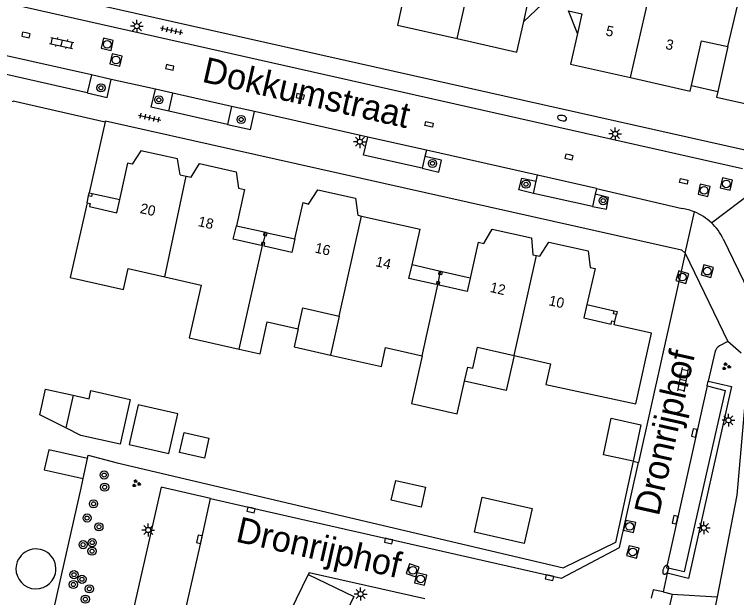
# Model space of a CAD drawing. Extents: x 128999 to 131010, y 395498 to 399007.
# Drawn here: x 129044.9 to 129115.6, y 398580.3 to 398637.3 of the extents above; entities that cross this region are included whole.
import ezdxf

# ---------------------------------------------------------------- set-up
doc = ezdxf.new("R2010")
doc.units = 0
for name, color, linetype in [('gg-afsc-erfafscheiding', 7, 'Continuous'), ('gg-afsc-hekwerk', 7, 'Continuous'), ('gg-afsc-muur', 7, 'Continuous'), ('gg-anno-huisnummerreeks BGT', 7, 'Continuous'), ('gg-anno-openbare ruimte label', 7, 'Continuous'), ('gg-bbg-bijgebouw', 7, 'Continuous'), ('gg-bbg-gedigitaliseerde bebouwing', 7, 'Continuous'), ('gg-bbg-gedigitaliseerde bijgebouw', 7, 'Continuous'), ('gg-bbg-hoofdgebouw', 7, 'Continuous'), ('gg-bbg-luifel en loopbrug', 7, 'Continuous'), ('gg-bbg-onder overbouw', 7, 'Continuous'), ('gg-bbg-pand overbouw', 7, 'Continuous'), ('gg-bbg-pilaar onder overbouw', 7, 'Continuous'), ('gg-bbg-pilaar pand', 7, 'Continuous'), ('gg-bbg-tussenscheiding', 7, 'Continuous'), ('gg-bbg-tussenscheiding niveau 01', 7, 'Continuous'), ('gg-knt-bovenkant onderkant talud', 7, 'Continuous'), ('gg-knt-verharding', 7, 'Continuous'), ('gg-knt-verharding nz', 7, 'Continuous'), ('gt-grn-groengrens', 7, 'Continuous'), ('gt-grn-vlakafsluiter', 7, 'Continuous'), ('gt-grn-weggrens', 7, 'Continuous'), ('gt-symb-boom', 7, 'Continuous'), ('gt-symb-brandkraan', 7, 'Continuous'), ('gt-symb-groenvak', 7, 'Continuous'), ('gt-symb-klinker verharding', 7, 'Continuous'), ('gt-symb-kolk', 7, 'Continuous'), ('gt-symb-kolk center center', 7, 'Continuous'), ('gt-symb-lichtmast', 7, 'Continuous'), ('gt-symb-rioolschacht', 7, 'Continuous'), ('gt-symb-tegel verharding', 7, 'Continuous')]:
    doc.layers.add(name, color=color, linetype=linetype)

# ---------------------------------------------------------------- blocks, each defined once
blk = doc.blocks.new('gt0-KL1')
at = {"layer": 'gt-symb-klinker verharding'}
for p, q in [((-1.15, 0.3), (1.15, 0.3)), ((-1, -0.3), (-1, 0.3)), ((-0.5, 0.3), (-0.5, 0.45)), ((0, -0.3), (0, 0.3)), ((0.5, 0.3), (0.5, 0.45)), ((1, -0.3), (1, 0.3)), ((-1.15, -0.3), (1.15, -0.3)), ((-0.5, -0.45), (-0.5, -0.3)), ((0.5, -0.45), (0.5, -0.3))]:
    blk.add_line(p, q, dxfattribs=at)
blk = doc.blocks.new('gt0-RS')
at = {"layer": 'gt-symb-rioolschacht'}
blk.add_lwpolyline([(-0.5, -0.5), (0.5, -0.5), (0.5, 0.5), (-0.5, 0.5)], close=True, dxfattribs=at)
blk.add_circle((0, 0), 0.375, dxfattribs=at)
blk = doc.blocks.new('gt0-KOLK')
at = {"layer": 'gt-symb-kolk'}
blk.add_lwpolyline([(0, 0), (0.375, 0), (0.375, 0.4), (-0.375, 0.4), (-0.375, 0), (0, 0)], dxfattribs=at)
blk = doc.blocks.new('gt0-TEG1')
at = {"layer": 'gt-symb-tegel verharding'}
for p, q in [((-1.125, 0), (1.125, 0)), ((-0.9, -0.25), (-0.9, 0.25)), ((-0.45, -0.25), (-0.45, 0.25)), ((0, -0.25), (0, 0.25)), ((0.45, -0.25), (0.45, 0.25)), ((0.9, -0.25), (0.9, 0.25))]:
    blk.add_line(p, q, dxfattribs=at)
blk = doc.blocks.new('gt0-LMAST')
at = {"layer": 'gt-symb-lichtmast'}
for p, q in [((-0.182, 0.173), (-0.447, 0.438)), ((-0.005, 0.246), (-0.005, 0.621)), ((0.172, 0.173), (0.437, 0.438)), ((-0.255, -0.004), (-0.63, -0.004)), ((-0.182, -0.181), (-0.447, -0.446)), ((-0.005, -0.254), (-0.005, -0.629)), ((0.437, -0.446), (0.172, -0.181)), ((0.245, -0.004), (0.62, -0.004))]:
    blk.add_line(p, q, dxfattribs=at)
blk.add_circle((-0.005, -0.004), 0.25, dxfattribs=at)
blk = doc.blocks.new('gt0-KOLKCC')
at = {"layer": 'gt-symb-kolk center center'}
blk.add_lwpolyline([(-0.375, 0.2), (0.375, 0.2), (0.375, -0.2), (-0.375, -0.2)], close=True, dxfattribs=at)
blk = doc.blocks.new('gt0-BOOM')
at = {"layer": 'gt-symb-boom'}
for radius in [0.4, 0.2]:
    blk.add_circle((0, 0), radius, dxfattribs=at)
blk = doc.blocks.new('gt0-BR')
at = {"layer": 'gt-symb-brandkraan'}
for centre, radius, start, end in [((-0.244, 0), 0.206, 107.56694, 252.43307), ((0.599, -2.664), 3, 106.89205, 107.56694), ((0, -0.691), 0.938, 73.10799, 106.89205), ((-0.599, -2.664), 3, 72.43309, 73.10799), ((0.244, 0), 0.206, 287.56695, 72.43309), ((0.599, 2.664), 3, 252.43307, 253.10797), ((0, 0.691), 0.938, 253.10797, 286.89206), ((-0.599, 2.664), 3, 286.89206, 287.56695)]:
    blk.add_arc(centre, radius, start, end, dxfattribs=at)
blk = doc.blocks.new('gt0-GRVAK')
at = {"layer": 'gt-symb-groenvak'}
for p, q in [((-0.11, 0.189), (-0.228, 0.24)), ((-0.182, 0.153), (0.088, 0.153)), ((-0.091, 0.211), (-0.156, 0.322)), ((-0.047, 0.214), (-0.047, 0.393)), ((-0.004, 0.211), (0.061, 0.322)), ((0.015, 0.189), (0.133, 0.24)), ((0.262, -0.052), (0.197, 0.059)), ((0.305, -0.049), (0.305, 0.13)), ((0.349, -0.052), (0.414, 0.059)), ((-0.245, -0.228), (-0.363, -0.177)), ((-0.318, -0.264), (-0.047, -0.264)), ((-0.226, -0.206), (-0.291, -0.095)), ((-0.183, -0.203), (-0.183, -0.024)), ((-0.139, -0.206), (-0.074, -0.095)), ((-0.12, -0.228), (-0.002, -0.177)), ((0.243, -0.074), (0.125, -0.023)), ((0.17, -0.11), (0.441, -0.11)), ((0.368, -0.074), (0.486, -0.023))]:
    blk.add_line(p, q, dxfattribs=at)

msp = doc.modelspace()

# ---------------------------------------------------------------- linework, layer by layer
at = {"layer": 'gg-afsc-erfafscheiding'}
msp.add_line((129054.954, 398593.47), (129098.648, 398583.201), dxfattribs=at)
msp.add_lwpolyline([(129105.454, 398593.631), (129103.751, 398585.68), (129098.648, 398583.201)], dxfattribs=at)
at = {"layer": 'gg-afsc-hekwerk'}
for points in [[(129052.032, 398593.881), (129052.1, 398594.206), (129054.954, 398593.47)], [(129046.663, 398569.901), (129051.426, 398590.981), (129051.623, 398591.923)]]:
    msp.add_lwpolyline(points, dxfattribs=at)
at = {"layer": 'gg-afsc-muur'}
for p, q in [((129053.774, 398626.824), (129052.21, 398619.88)), ((129109.286, 398580.634), (129108.013, 398575.155)), ((129108.41, 398580.834), (129109.286, 398580.634))]:
    msp.add_line(p, q, dxfattribs=at)
for points in [[(129044.735, 398628.778), (129044.757, 398628.873), (129053.774, 398626.824)], [(129108.41, 398580.834), (129107.435, 398581.057), (129107.225, 398580.222)]]:
    msp.add_lwpolyline(points, dxfattribs=at)
at = {"layer": 'gg-bbg-bijgebouw'}
msp.add_lwpolyline([(129105.454, 398593.631), (129102.551, 398594.256), (129103.322, 398597.845), (129106.223, 398597.2), (129105.454, 398593.631)], dxfattribs=at)
at = {"layer": 'gg-bbg-gedigitaliseerde bebouwing'}
for p, q in [((129073.123, 398608.62), (129076.694, 398607.816)), ((129076.694, 398607.816), (129075.839, 398604.011)), ((129066.888, 398604.597), (129068.936, 398604.13))]:
    msp.add_line(p, q, dxfattribs=at)
for points in [[(129063.171, 398610.856), (129061.999, 398605.711), (129066.888, 398604.597)], [(129075.839, 398604.011), (129080.815, 398602.893), (129081.231, 398604.746), (129084.804, 398603.944)], [(129084.804, 398603.944), (129083.751, 398599.261), (129088.237, 398598.252), (129088.961, 398601.471)], [(129088.961, 398601.471), (129089.268, 398602.837), (129089.756, 398602.727)]]:
    msp.add_lwpolyline(points, dxfattribs=at)
at = {"layer": 'gg-bbg-gedigitaliseerde bijgebouw'}
msp.add_line((129050.637, 398600.081), (129049.916, 398596.887), dxfattribs=at)
for points in [[(129049.916, 398596.887), (129047.371, 398598.168), (129047.94, 398600.69), (129050.637, 398600.081)], [(129061.049, 398594.483), (129061.489, 398596.434), (129063.928, 398595.883), (129063.488, 398593.932), (129061.049, 398594.483)], [(129081.779, 398589.802), (129082.22, 398591.753), (129085.146, 398591.093), (129084.706, 398589.142), (129081.779, 398589.802)]]:
    msp.add_lwpolyline(points, dxfattribs=at)
for start, end in [(347.21198, 167.21198), (167.21198, 347.21198)]:
    msp.add_arc((129046.992, 398583.089), 1.954, start, end, dxfattribs=at)
at = {"layer": 'gg-bbg-hoofdgebouw'}
for p, q in [((129114.73, 398634.181), (129113.744, 398629.787)), ((129055.192, 398619.213), (129056, 398622.77)), ((129061.1, 398621.638), (129061.705, 398621.504)), ((129067.41, 398620.21), (129066.612, 398616.658)), ((129072.343, 398615.374), (129073.14, 398618.92)), ((129078.857, 398617.613), (129084.6, 398616.34)), ((129083.812, 398612.824), (129084.6, 398616.34)), ((129090.3, 398615.06), (129089.509, 398611.532)), ((129101.73, 398612.49), (129100.93, 398608.941)), ((129059.599, 398611.66), (129063.171, 398610.856)), ((129072.663, 398606.573), (129073.123, 398608.62))]:
    msp.add_line(p, q, dxfattribs=at)
for points in [[(129083.058, 398639.28), (129082.38, 398636.29), (129088.233, 398634.97)], [(129094.762, 398636.639), (129095.2, 398638.59), (129096.511, 398638.293)], [(129099.131, 398637.698), (129100.44, 398637.4), (129100.001, 398635.449)], [(129088.233, 398634.97), (129094.09, 398633.65), (129094.762, 398636.639)], [(129100.001, 398635.449), (129099.33, 398632.47), (129105.19, 398631.145)], [(129111.174, 398630.368), (129112.17, 398634.76), (129114.73, 398634.181)], [(129105.19, 398631.145), (129111.05, 398629.82), (129111.174, 398630.368)], [(129113.744, 398629.787), (129113.621, 398629.24), (129119.64, 398627.89)], [(129061.1, 398621.638), (129060.867, 398623.198), (129057.269, 398624.003), (129056.399, 398622.678), (129056.263, 398622.71), (129056, 398622.77)], [(129061.705, 398621.504), (129062.18, 398621.399), (129062.998, 398622.741), (129066.607, 398621.945), (129066.822, 398620.349), (129067.41, 398620.21)], [(129073.14, 398618.92), (129073.684, 398618.772), (129074.607, 398620.184), (129078.288, 398619.354), (129078.509, 398617.69), (129078.857, 398617.613)], [(129051.992, 398618.915), (129050.344, 398611.593), (129055.569, 398610.417), (129056.029, 398612.463), (129059.599, 398611.66)], [(129090.3, 398615.06), (129090.847, 398614.915), (129091.671, 398616.333), (129095.514, 398615.475), (129095.654, 398613.83), (129096.001, 398613.753)], [(129096.001, 398613.753), (129096.338, 398613.679), (129097.223, 398615.05), (129101.046, 398614.19), (129101.268, 398612.575), (129101.73, 398612.49)], [(129068.936, 398604.13), (129069.638, 398607.253), (129072.663, 398606.573)], [(129105.72, 398599.225), (129107.267, 398606.147), (129103.598, 398606.974), (129103.668, 398607.286)], [(129089.756, 398602.727), (129090.217, 398604.776), (129093.799, 398603.97)], [(129093.799, 398603.97), (129097.379, 398603.165), (129096.918, 398601.117), (129105.72, 398599.225)]]:
    msp.add_lwpolyline(points, dxfattribs=at)
at = {"layer": 'gg-bbg-luifel en loopbrug'}
for p, q in [((129094.762, 398636.639), (129096.511, 398638.293)), ((129100.001, 398635.449), (129099.131, 398637.698)), ((129111.174, 398630.368), (129113.744, 398629.787)), ((129051.623, 398591.923), (129052.032, 398593.881))]:
    msp.add_line(p, q, dxfattribs=at)
for points in [[(129072.663, 398606.573), (129072.266, 398604.821), (129075.839, 398604.011)], [(129093.799, 398603.97), (129093.031, 398600.555), (129088.961, 398601.471)], [(129050.637, 398600.081), (129052.188, 398599.731), (129052.371, 398600.54), (129056.218, 398599.671), (129055.227, 398595.281), (129051.38, 398596.15), (129049.916, 398596.887)], [(129056.994, 398599.148), (129056.113, 398595.246), (129060.015, 398594.365), (129060.896, 398598.267), (129056.994, 398599.148)], [(129052.032, 398593.881), (129048.25, 398594.739), (129047.808, 398592.788), (129051.623, 398591.923)], [(129090.692, 398590.098), (129095.57, 398588.997), (129094.799, 398585.583), (129089.922, 398586.684), (129090.692, 398590.098)]]:
    msp.add_lwpolyline(points, dxfattribs=at)
at = {"layer": 'gg-bbg-onder overbouw'}
for points in [[(129051.992, 398618.915), (129052.29, 398618.848), (129052.22, 398618.536), (129054.9, 398617.929), (129055.192, 398619.213)], [(129069.252, 398615.007), (129069.106, 398615.04), (129069.035, 398614.728), (129066.316, 398615.344), (129066.612, 398616.658)], [(129072.343, 398615.374), (129072.045, 398614.047), (129069.333, 398614.661), (129069.403, 398614.973), (129069.252, 398615.007)], [(129086.393, 398611.181), (129086.244, 398611.214), (129086.173, 398610.902), (129083.516, 398611.5), (129083.812, 398612.824)], [(129089.509, 398611.532), (129089.213, 398610.217), (129086.471, 398610.835), (129086.541, 398611.147), (129086.393, 398611.181)], [(129100.93, 398608.941), (129100.637, 398607.642), (129103.3, 398607.042), (129103.371, 398607.353), (129103.668, 398607.286)]]:
    msp.add_lwpolyline(points, dxfattribs=at)
at = {"layer": 'gg-bbg-pand overbouw'}
for p, q in [((129051.992, 398618.915), (129052.143, 398619.582)), ((129052.508, 398619.813), (129055.192, 398619.213)), ((129066.612, 398616.658), (129069.334, 398616.049)), ((129069.632, 398615.982), (129072.343, 398615.374)), ((129086.471, 398612.221), (129083.812, 398612.824)), ((129089.509, 398611.532), (129086.768, 398612.154)), ((129100.93, 398608.941), (129103.592, 398608.337)), ((129103.668, 398607.286), (129103.822, 398607.972))]:
    msp.add_line(p, q, dxfattribs=at)
at = {"layer": 'gg-bbg-pilaar onder overbouw'}
for points in [[(129052.508, 398619.813), (129052.441, 398619.516), (129052.143, 398619.582)], [(129069.334, 398616.049), (129069.268, 398615.751), (129069.413, 398615.719)], [(129069.413, 398615.719), (129069.565, 398615.685), (129069.632, 398615.982)], [(129086.471, 398612.221), (129086.403, 398611.924), (129086.552, 398611.891)], [(129086.768, 398612.154), (129086.701, 398611.857), (129086.552, 398611.891)], [(129103.822, 398607.972), (129103.525, 398608.039), (129103.592, 398608.337)]]:
    msp.add_lwpolyline(points, dxfattribs=at)
at = {"layer": 'gg-bbg-pilaar pand'}
for p, q in [((129052.143, 398619.582), (129052.21, 398619.88)), ((129052.21, 398619.88), (129052.508, 398619.813)), ((129069.334, 398616.049), (129069.483, 398616.016)), ((129069.483, 398616.016), (129069.632, 398615.982)), ((129086.62, 398612.188), (129086.471, 398612.221)), ((129086.768, 398612.154), (129086.62, 398612.188))]:
    msp.add_line(p, q, dxfattribs=at)
msp.add_lwpolyline([(129103.592, 398608.337), (129103.89, 398608.269), (129103.822, 398607.972)], dxfattribs=at)
at = {"layer": 'gg-bbg-tussenscheiding'}
for p, q in [((129088.233, 398634.97), (129090.215, 398643.66)), ((129114.73, 398634.181), (129116.18, 398640.36)), ((129105.19, 398631.145), (129107.187, 398639.82)), ((129059.599, 398611.66), (129061.705, 398621.504)), ((129076.694, 398607.816), (129078.857, 398617.613)), ((129066.888, 398604.597), (129069.252, 398615.007)), ((129093.799, 398603.97), (129096.001, 398613.753)), ((129084.804, 398603.944), (129086.393, 398611.181))]:
    msp.add_line(p, q, dxfattribs=at)
at = {"layer": 'gg-bbg-tussenscheiding niveau 01'}
for p, q in [((129069.413, 398615.719), (129069.252, 398615.007)), ((129069.413, 398615.719), (129069.483, 398616.016)), ((129086.552, 398611.891), (129086.62, 398612.188)), ((129086.393, 398611.181), (129086.552, 398611.891))]:
    msp.add_line(p, q, dxfattribs=at)
at = {"layer": 'gg-knt-bovenkant onderkant talud'}
msp.add_line((129113.674, 398580.36), (129102.34, 398522.36), dxfattribs=at)
msp.add_lwpolyline([(129116.781, 398603.715), (129115.62, 398590.32), (129113.674, 398580.36)], dxfattribs=at)
at = {"layer": 'gg-knt-verharding'}
for p, q in [((129030.146, 398641.602), (129116.161, 398622.26)), ((129052.007, 398629.656), (129040.373, 398632.276)), ((129052.437, 398631.411), (129052.007, 398629.656)), ((129054.354, 398630.98), (129052.437, 398631.411)), ((129058.681, 398630.008), (129054.354, 398630.98)), ((129060.399, 398629.622), (129058.681, 398630.008)), ((129059.991, 398627.864), (129060.399, 398629.622)), ((129066.14, 398628.332), (129065.738, 398626.571)), ((129068.385, 398627.827), (129066.14, 398628.332)), ((129065.738, 398626.571), (129059.991, 398627.864)), ((129079.479, 398625.333), (129068.385, 398627.827)), ((129085.076, 398623.421), (129084.807, 398622.28)), ((129085.222, 398624.043), (129085.076, 398623.421)), ((129096.103, 398621.597), (129085.222, 398624.043)), ((129095.973, 398621.008), (129096.103, 398621.597)), ((129095.71, 398619.82), (129095.973, 398621.008)), ((129101.885, 398620.298), (129101.754, 398619.736)), ((129101.885, 398620.298), (129110.27, 398618.345)), ((129101.474, 398618.538), (129095.71, 398619.82)), ((129101.754, 398619.736), (129101.474, 398618.538)), ((129114.286, 398615.371), (129116.762, 398610.261)), ((129110.567, 398613.964), (129105.995, 398593.508)), ((129110.567, 398613.964), (129114.721, 398605.345)), ((129114.721, 398605.345), (129113.916, 398604.911)), ((129116.04, 398604.19), (129114.721, 398605.345)), ((129113.457, 398604.269), (129112.798, 398601.441)), ((129112.698, 398600.991), (129112.798, 398601.441)), ((129108.906, 398583.154), (129108.803, 398582.671)), ((129108.803, 398582.671), (129108.41, 398580.834))]:
    msp.add_line(p, q, dxfattribs=at)
for points in [[(129120.08, 398623.43), (129120.04, 398623.24), (129027.9, 398643.92)], [(129052.007, 398629.656), (129053.958, 398629.218), (129054.354, 398630.98)], [(129059.991, 398627.864), (129058.286, 398628.247), (129058.681, 398630.008)], [(129065.738, 398626.571), (129067.989, 398626.065), (129068.385, 398627.827)], [(129053.774, 398626.824), (129053.798, 398626.928), (129110.19, 398614.3), (129110.567, 398613.964)], [(129084.807, 398622.28), (129079.054, 398623.555), (129079.479, 398625.333)], [(129084.807, 398622.28), (129086.438, 398621.904), (129086.708, 398623.076), (129085.076, 398623.421)], [(129095.71, 398619.82), (129094.274, 398620.169), (129094.55, 398621.304), (129095.973, 398621.008)], [(129101.474, 398618.538), (129102.839, 398618.283), (129103.052, 398619.423), (129101.754, 398619.736)], [(129112.798, 398601.441), (129115.093, 398600.947), (129110.869, 398582.169), (129108.803, 398582.671)], [(129112.698, 398600.991), (129114.458, 398600.554), (129111.501, 398587.478), (129110.473, 398582.796), (129108.906, 398583.154)], [(129064.097, 398589.986), (129068.091, 398589.055), (129098.458, 398582.184), (129104.132, 398585.172), (129105.995, 398593.508)], [(129064.097, 398589.986), (129059.247, 398591.081), (129054.241, 398569.014), (129059.09, 398567.954)], [(129059.09, 398567.954), (129059.877, 398571.309), (129063.198, 398585.948), (129064.097, 398589.986)], [(129073.652, 398582.537), (129071.887, 398578.922), (129064.497, 398563.503)], [(129073.652, 398582.537), (129078.117, 398580.394), (129069.018, 398561.358), (129064.497, 398563.503)], [(129085.075, 398580.157), (129073.746, 398582.718), (129073.652, 398582.537)]]:
    msp.add_lwpolyline(points, dxfattribs=at)
for centre, radius, start, end in [((129109.431, 398613.032), 5.379, 67.71315, 81.02714), ((129109.435, 398613.018), 5.39, 46.8391, 67.80628), ((129109.424, 398613.005), 5.407, 25.94605, 46.84741), ((129114.423, 398604.063), 0.988, 120.89029, 167.98371)]:
    msp.add_arc(centre, radius, start, end, dxfattribs=at)
at = {"layer": 'gg-knt-verharding nz'}
for p, q in [((129052.437, 398631.411), (129040.8, 398634.026)), ((129066.14, 398628.332), (129060.399, 398629.622)), ((129085.222, 398624.043), (129079.479, 398625.333)), ((129101.885, 398620.298), (129096.103, 398621.597))]:
    msp.add_line(p, q, dxfattribs=at)
msp.add_lwpolyline([(129112.698, 398600.991), (129108.732, 398583.191), (129108.906, 398583.154)], dxfattribs=at)
at = {"layer": 'gt-grn-groengrens'}
msp.add_line((129109.286, 398580.634), (129113.674, 398580.36), dxfattribs=at)
at = {"layer": 'gt-grn-vlakafsluiter'}
msp.add_line((129105.454, 398593.631), (129105.995, 398593.508), dxfattribs=at)
at = {"layer": 'gt-grn-weggrens'}
for p, q in [((129113.122, 398616.95), (129118.56, 398621.05)), ((129110.567, 398613.964), (129111.471, 398618.009))]:
    msp.add_line(p, q, dxfattribs=at)

# ---------------------------------------------------------------- block references
at = {"layer": 'gt-symb-boom'}
for p in [(129053.354, 398630.154), (129059.023, 398628.975), (129067.089, 398627.056), (129085.822, 398622.754), (129094.973, 398620.722), (129102.528, 398619.113), (129053.672, 398592.273), (129053.714, 398591.085), (129052.632, 398589.453), (129052.001, 398588.067), (129053.156, 398587.208), (129052.501, 398585.665), (129051.61, 398585.465), (129052.487, 398584.826), (129050.718, 398582.522), (129051.494, 398582.081), (129050.659, 398581.568), (129052.226, 398581.145), (129051.828, 398580.135)]:
    msp.add_blockref('gt0-BOOM', p, dxfattribs=at)
at = {"layer": 'gt-symb-brandkraan'}
for p, rotation in [((129098.511, 398627.194), -12.646853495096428), ((129108.65, 398583.002), 68.53893641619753)]:
    msp.add_blockref('gt0-BR', p, dxfattribs=dict(at, rotation=rotation))
at = {"layer": 'gt-symb-groenvak'}
for p, rotation in [((129114.567, 398602.896), 0.17188682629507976), ((129056.803, 398591.438), -1.2603038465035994)]:
    msp.add_blockref('gt0-GRVAK', p, dxfattribs=dict(at, rotation=rotation))
at = {"layer": 'gt-symb-klinker verharding'}
for p, rotation in [((129049.513, 398634.535), -12.64685350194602), ((129110.339, 398601.592), -101.13011108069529)]:
    msp.add_blockref('gt0-KL1', p, dxfattribs=dict(at, rotation=rotation))
at = {"layer": 'gt-symb-kolk'}
for p, rotation in [((129046.049, 398635.522), 167.28466301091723), ((129060.139, 398632.339), 167.64517308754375), ((129072.915, 398629.509), 167.11702052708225), ((129099.226, 398623.583), 167.46497664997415), ((129111.665, 398596.356), 77.46497665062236), ((129068.091, 398589.055), 167.22875743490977), ((129109.771, 398587.854), 77.46497665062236), ((129063.198, 398585.948), 77.22875743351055), ((129081.557, 398586.005), 167.22875743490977), ((129097.318, 398582.438), 167.46497664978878)]:
    msp.add_blockref('gt0-KOLK', p, dxfattribs=dict(at, rotation=rotation))
at = {"layer": 'gt-symb-kolk center center'}
for p, rotation in [((129085.486, 398626.592), -12.626844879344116), ((129110.421, 398621.005), 167.3731551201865)]:
    msp.add_blockref('gt0-KOLKCC', p, dxfattribs=dict(at, rotation=rotation))
at = {"layer": 'gt-symb-lichtmast'}
for p in [(129056.879, 398636.184), (129103.701, 398625.649), (129078.714, 398624.88), (129114.795, 398597.637), (129057.994, 398586.901), (129112.397, 398587.104), (129078.788, 398580.638)]:
    msp.add_blockref('gt0-LMAST', p, dxfattribs=at)
at = {"layer": 'gt-symb-rioolschacht'}
for p, rotation in [((129053.971, 398634.401), -12.590950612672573), ((129054.833, 398632.872), -12.590950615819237), ((129114.589, 398620.75), -12.590950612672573), ((129112.411, 398620.12), -12.590950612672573), ((129112.729, 398612.217), 74.28274755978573), ((129110.278, 398611.637), 72.77930062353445), ((129105.121, 398587.245), 77.40904938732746), ((129105.431, 398584.752), 75.1018127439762), ((129083.884, 398582.955), 161.58316555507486), ((129084.655, 398582.115), 166.70041567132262)]:
    msp.add_blockref('gt0-RS', p, dxfattribs=dict(at, rotation=rotation))
at = {"layer": 'gt-symb-tegel verharding'}
for p, rotation in [((129060.275, 398635.789), -12.646853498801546), ((129058.132, 398627.245), -12.646853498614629)]:
    msp.add_blockref('gt0-TEG1', p, dxfattribs=dict(at, rotation=rotation))

# ---------------------------------------------------------------- texts
at = {"layer": 'gg-anno-huisnummerreeks BGT'}
for s, rotation, p in [('5', 347.2, (129102.71, 398635.294)), ('3', 347.2, (129108.57, 398633.969)), ('20', 347.5, (129057.119, 398617.912)), ('18', 347.2, (129062.804, 398616.64)), ('16', 347.1, (129074.239, 398614.053)), ('14', 347.5, (129080.183, 398612.71)), ('12', 347.1, (129091.388, 398610.194)), ('10', 347.6, (129097.137, 398608.894))]:
    msp.add_text(s, height=1, rotation=rotation, dxfattribs=at).set_placement(p)
at = {"layer": 'gg-anno-openbare ruimte label'}
for s, rotation, p in [('Dokkumstraat', 347.2, (129063.156, 398630.758)), ('Dronrijphof', 77.4, (129107.976, 398588.178)), ('Dronrijphof', 347.3, (129066.457, 398585.782))]:
    msp.add_text(s, height=2.5, rotation=rotation, dxfattribs=at).set_placement(p)

doc.saveas('drawing.dxf')
